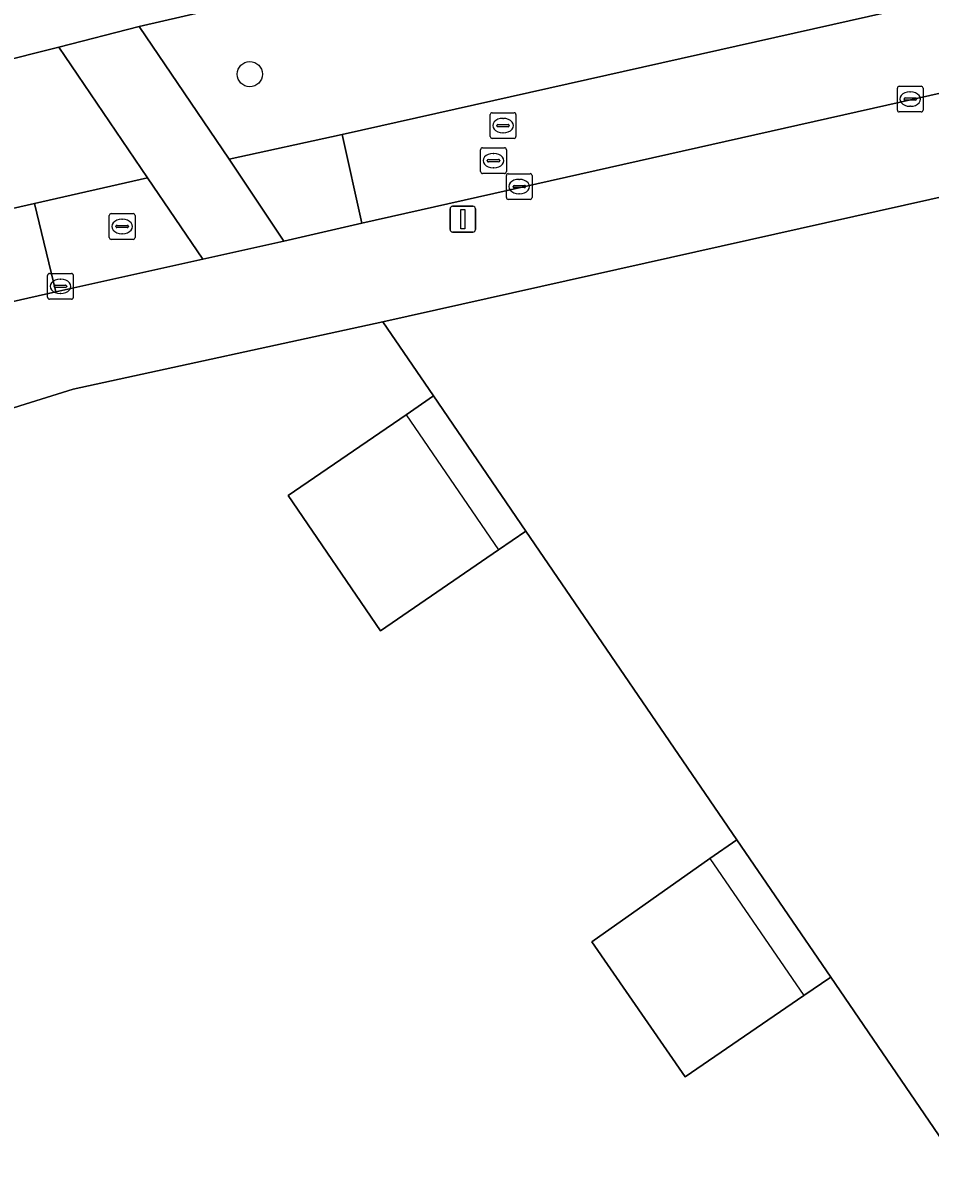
# Model space of a CAD drawing. Extents: x 155275 to 156265, y 382654 to 383635.
# Drawn here: x 155807.39 to 155842.67, y 383140.81 to 383184.9 of the extents above; entities that cross this region are included whole.
import ezdxf

# ---------------------------------------------------------------- set-up
doc = ezdxf.new("R2010")
doc.units = 0
for name, color, linetype in [('IMGEO_Berm_groen', 7, 'Continuous'), ('IMGEO_Boom', 7, 'Continuous'), ('IMGEO_Fietspad_gesloten', 7, 'Continuous'), ('IMGEO_Kolk', 7, 'Continuous'), ('IMGEO_Lichtmast', 7, 'Continuous'), ('IMGEO_Pand', 7, 'Continuous'), ('IMGEO_Pand_overbouw', 7, 'Continuous'), ('IMGEO_Rijbaan_lokaal_gesloten', 7, 'Continuous'), ('IMGEO_Rijbaan_lokaal_open', 7, 'Continuous'), ('IMGEO_Rioolput', 7, 'Continuous'), ('IMGEO_Voetpad_open', 7, 'Continuous')]:
    doc.layers.add(name, color=color, linetype=linetype)

msp = doc.modelspace()

# ---------------------------------------------------------------- linework, layer by layer
at = {"layer": 'IMGEO_Berm_groen'}
msp.add_lwpolyline([(155849.792, 383187.297), (155853.53, 383188.156), (155850.109, 383193.138), (155833.92, 383189.687), (155817.791, 383186.119), (155811.916, 383184.748), (155815.412, 383179.591), (155819.804, 383180.555)], close=True, dxfattribs=at)
for points in [[(155807.855, 383177.879), (155812.239, 383178.877), (155808.796, 383183.946), (155803.789, 383182.688), (155780.808, 383176.389), (155760.337, 383171.486), (155757.938, 383170.83), (155755.638, 383170.009), (155754.161, 383169.392), (155755.026, 383168.127), (155756.173, 383166.452)], [(155759.704, 383165.561), (155765.261, 383167.836), (155768.128, 383168.704), (155773.936, 383170.173), (155807.855, 383177.879)]]:
    msp.add_lwpolyline(points, dxfattribs=at)
at = {"layer": 'IMGEO_Boom'}
msp.add_circle((155816.218, 383182.901), 0.489, dxfattribs=at)
at = {"layer": 'IMGEO_Fietspad_gesloten'}
msp.add_lwpolyline([(155803.789, 383182.688), (155808.796, 383183.946), (155811.916, 383184.748), (155817.791, 383186.119), (155833.92, 383189.687), (155850.109, 383193.138), (155853.636, 383193.872), (155881.496, 383200.022), (155885.113, 383200.876)], dxfattribs=at)
at = {"layer": 'IMGEO_Kolk'}
for p, q in [((155841.384, 383181.506), (155841.384, 383182.358)), ((155841.459, 383182.432), (155842.311, 383182.432)), ((155842.385, 383182.358), (155842.385, 383181.506)), ((155841.643, 383181.926), (155841.643, 383181.938)), ((155842.081, 383181.889), (155841.683, 383181.889)), ((155841.686, 383181.975), (155842.084, 383181.975)), ((155841.872, 383182.212), (155841.897, 383182.212)), ((155842.127, 383181.938), (155842.127, 383181.926)), ((155842.311, 383181.432), (155841.459, 383181.432)), ((155841.895, 383181.652), (155841.87, 383181.652)), ((155826.19, 383178.107), (155826.19, 383178.959)), ((155826.265, 383179.033), (155827.117, 383179.033)), ((155826.678, 383178.813), (155826.703, 383178.813)), ((155827.191, 383178.959), (155827.191, 383178.107)), ((155826.449, 383178.527), (155826.449, 383178.539)), ((155826.887, 383178.49), (155826.489, 383178.49)), ((155826.492, 383178.576), (155826.89, 383178.576)), ((155826.933, 383178.539), (155826.933, 383178.527)), ((155827.117, 383178.033), (155826.265, 383178.033)), ((155826.701, 383178.253), (155826.676, 383178.253)), ((155808.359, 383174.228), (155808.359, 383175.08)), ((155808.434, 383175.154), (155809.286, 383175.154)), ((155808.847, 383174.934), (155808.872, 383174.934)), ((155809.36, 383175.08), (155809.36, 383174.228)), ((155808.618, 383174.648), (155808.618, 383174.66)), ((155809.056, 383174.611), (155808.658, 383174.611)), ((155808.661, 383174.697), (155809.059, 383174.697)), ((155808.87, 383174.374), (155808.845, 383174.374)), ((155809.102, 383174.66), (155809.102, 383174.648)), ((155809.286, 383174.154), (155808.434, 383174.154))]:
    msp.add_line(p, q, dxfattribs=at)
for points in [[(155841.384, 383181.506), (155841.384, 383182.358)], [(155841.459, 383182.432), (155842.311, 383182.432)], [(155842.385, 383182.358), (155842.385, 383181.506)], [(155842.311, 383181.432), (155841.459, 383181.432)], [(155826.19, 383178.107), (155826.19, 383178.959)], [(155826.265, 383179.033), (155827.117, 383179.033)], [(155827.191, 383178.959), (155827.191, 383178.107)], [(155827.117, 383178.033), (155826.265, 383178.033)], [(155808.359, 383174.228), (155808.359, 383175.08)], [(155808.434, 383175.154), (155809.286, 383175.154)], [(155809.36, 383175.08), (155809.36, 383174.228)], [(155809.286, 383174.154), (155808.434, 383174.154)]]:
    msp.add_lwpolyline(points, dxfattribs=at)
for centre, radius, start, end in [((155841.461, 383182.356), 0.0765, 91.552, 178.448), ((155841.461, 383182.356), 0.0765, 91.552, 178.448), ((155842.309, 383182.356), 0.0765, 1.552, 88.448), ((155842.309, 383182.356), 0.0765, 1.552, 88.448), ((155841.683, 383181.935), 0.0403, 85.8775, 175.7526), ((155841.68, 383181.925), 0.0366, 178.938, 274.7102), ((155842.084, 383181.932), 0.043, 264.8664, 352.4533), ((155842.088, 383181.937), 0.0386, 1.7309, 96.639), ((155841.461, 383181.508), 0.0765, 181.552, 268.448), ((155841.461, 383181.508), 0.0765, 181.552, 268.448), ((155842.309, 383181.508), 0.0765, 271.552, 358.448), ((155842.309, 383181.508), 0.0765, 271.552, 358.448), ((155826.267, 383178.957), 0.0765, 91.552, 178.448), ((155826.267, 383178.957), 0.0765, 91.552, 178.448), ((155827.115, 383178.957), 0.0765, 1.552, 88.448), ((155827.115, 383178.957), 0.0765, 1.552, 88.448), ((155826.489, 383178.536), 0.0403, 85.8775, 175.7526), ((155826.486, 383178.526), 0.0366, 178.938, 274.7102), ((155826.89, 383178.533), 0.043, 264.8664, 352.4533), ((155826.894, 383178.538), 0.0386, 1.7309, 96.639), ((155826.267, 383178.109), 0.0765, 181.552, 268.448), ((155826.267, 383178.109), 0.0765, 181.552, 268.448), ((155827.115, 383178.109), 0.0765, 271.552, 358.448), ((155827.115, 383178.109), 0.0765, 271.552, 358.448), ((155808.436, 383175.078), 0.0765, 91.552, 178.448), ((155808.436, 383175.078), 0.0765, 91.552, 178.448), ((155809.284, 383175.078), 0.0765, 1.552, 88.448), ((155809.284, 383175.078), 0.0765, 1.552, 88.448), ((155808.658, 383174.657), 0.0403, 85.8775, 175.7526), ((155808.655, 383174.647), 0.0366, 178.938, 274.7102), ((155809.059, 383174.654), 0.043, 264.8664, 352.4533), ((155809.063, 383174.659), 0.0386, 1.7309, 96.639), ((155808.436, 383174.23), 0.0765, 181.552, 268.448), ((155808.436, 383174.23), 0.0765, 181.552, 268.448), ((155809.284, 383174.23), 0.0765, 271.552, 358.448), ((155809.284, 383174.23), 0.0765, 271.552, 358.448)]:
    msp.add_arc(centre, radius, start, end, dxfattribs=at)
for centre, major_axis, ratio, start_param, end_param in [((155841.871, 383181.932), (-0.387, 0.002), 0.722429, 4.712389, 7.853982), ((155841.896, 383181.932), (-0.39, 0.002), 0.717154, 1.570796, 4.712389), ((155826.677, 383178.533), (-0.387, 0.002), 0.722429, 4.712389, 7.853982), ((155826.702, 383178.533), (-0.39, 0.002), 0.717154, 1.570796, 4.712389), ((155808.846, 383174.654), (-0.387, 0.002), 0.722429, 4.712389, 7.853982), ((155808.871, 383174.654), (-0.39, 0.002), 0.717154, 1.570796, 4.712389)]:
    msp.add_ellipse(centre, major_axis=major_axis, ratio=ratio, start_param=start_param, end_param=end_param, dxfattribs=at)
at = {"layer": 'IMGEO_Lichtmast'}
for p, q in [((155824, 383176.866), (155824, 383177.666)), ((155824, 383177.666), (155824, 383176.866)), ((155824.1, 383177.766), (155824.89, 383177.766)), ((155824.89, 383177.766), (155824.1, 383177.766)), ((155824.99, 383177.666), (155824.99, 383176.866)), ((155824.99, 383176.866), (155824.99, 383177.666)), ((155824.89, 383176.766), (155824.1, 383176.766)), ((155824.1, 383176.766), (155824.89, 383176.766))]:
    msp.add_line(p, q, dxfattribs=at)
msp.add_lwpolyline([(155824.42, 383177.641), (155824.57, 383177.641), (155824.57, 383176.891), (155824.42, 383176.891), (155824.42, 383177.641)], dxfattribs=at)
for centre, start, end in [((155824.1, 383177.666), 90, 180), ((155824.1, 383177.666), 90, 180), ((155824.89, 383177.666), 0, 90), ((155824.89, 383177.666), 360, 90), ((155824.1, 383176.866), 180, 270), ((155824.1, 383176.866), 180, 270), ((155824.89, 383176.866), 270, 0), ((155824.89, 383176.866), 270, 0)]:
    msp.add_arc(centre, 0.1, start, end, dxfattribs=at)
at = {"layer": 'IMGEO_Pand'}
msp.add_lwpolyline([(155859.58, 383161.33), (155870.344, 383145.585), (155877.781, 383150.676), (155873.417, 383157.058), (155870.168, 383161.81), (155856.897, 383181.221), (155821.394, 383173.271), (155823.359, 383170.395), (155826.951, 383165.138), (155835.14, 383153.15), (155838.796, 383147.806), (155849.738, 383131.795), (155855.586, 383135.793), (155855.731, 383135.583), (155856.519, 383136.122), (155857.147, 383136.552), (155846.372, 383152.299)], close=True, dxfattribs=at)
for points in [[(155838.796, 383147.806), (155837.751, 383147.091), (155833.135, 383143.931), (155829.512, 383149.175), (155834.103, 383152.418), (155835.14, 383153.15), (155826.951, 383165.138), (155825.889, 383164.411), (155821.302, 383161.271), (155817.707, 383166.527), (155822.291, 383169.665), (155823.359, 383170.395), (155821.394, 383173.271), (155809.359, 383170.66), (155800.967, 383168.041)], [(155821.008, 383105.482), (155833.887, 383114.3), (155832.395, 383116.556), (155831.877, 383117.316), (155828.213, 383122.825), (155833.573, 383126.502), (155837.868, 383120.27), (155837.927, 383120.185), (155838.3, 383120.435), (155850.728, 383102.278), (155850.932, 383102.417), (155856.704, 383106.35), (155861.187, 383099.726), (155862.607, 383100.608), (155862.029, 383101.349), (155864.977, 383109.495), (155860.647, 383115.831), (155859.767, 383117.12), (155853.434, 383126.387), (155849.738, 383131.795), (155838.796, 383147.806)]]:
    msp.add_lwpolyline(points, dxfattribs=at)
at = {"layer": 'IMGEO_Pand_overbouw'}
for points in [[(155823.359, 383170.395), (155822.291, 383169.665), (155825.889, 383164.411), (155826.951, 383165.138)], [(155837.751, 383147.091), (155838.796, 383147.806), (155835.14, 383153.15), (155834.103, 383152.418)]]:
    msp.add_lwpolyline(points, close=True, dxfattribs=at)
at = {"layer": 'IMGEO_Rijbaan_lokaal_gesloten'}
msp.add_lwpolyline([(155819.804, 383180.555), (155820.572, 383177.109), (155850.604, 383183.856), (155849.792, 383187.297)], close=True, dxfattribs=at)
msp.add_lwpolyline([(155769.396, 383165.503), (155769.796, 383165.598), (155773.576, 383166.494), (155808.683, 383174.445), (155807.855, 383177.879), (155773.936, 383170.173), (155768.128, 383168.704), (155765.261, 383167.836), (155759.704, 383165.561)], dxfattribs=at)
at = {"layer": 'IMGEO_Rijbaan_lokaal_open'}
for points in [[(155819.804, 383180.555), (155815.412, 383179.591), (155817.54, 383176.409), (155820.572, 383177.109)], [(155808.683, 383174.445), (155814.391, 383175.709), (155812.239, 383178.877), (155807.855, 383177.879)]]:
    msp.add_lwpolyline(points, close=True, dxfattribs=at)
at = {"layer": 'IMGEO_Rioolput'}
for p, q in [((155825.635, 383181.402), (155826.487, 383181.402)), ((155825.56, 383180.476), (155825.56, 383181.328)), ((155826.048, 383181.182), (155826.073, 383181.182)), ((155826.561, 383181.328), (155826.561, 383180.476)), ((155825.819, 383180.896), (155825.819, 383180.908)), ((155826.257, 383180.859), (155825.859, 383180.859)), ((155825.862, 383180.945), (155826.26, 383180.945)), ((155826.071, 383180.622), (155826.046, 383180.622)), ((155826.303, 383180.908), (155826.303, 383180.896)), ((155826.487, 383180.402), (155825.635, 383180.402)), ((155825.19, 383179.114), (155825.19, 383179.966)), ((155825.265, 383180.04), (155826.117, 383180.04)), ((155825.678, 383179.82), (155825.703, 383179.82)), ((155826.191, 383179.966), (155826.191, 383179.114)), ((155825.449, 383179.534), (155825.449, 383179.546)), ((155825.887, 383179.497), (155825.489, 383179.497)), ((155825.492, 383179.583), (155825.89, 383179.583)), ((155825.701, 383179.26), (155825.676, 383179.26)), ((155825.933, 383179.546), (155825.933, 383179.534)), ((155826.117, 383179.04), (155825.265, 383179.04)), ((155810.832, 383177.481), (155811.684, 383177.481)), ((155810.757, 383176.555), (155810.757, 383177.407)), ((155811.059, 383177.024), (155811.457, 383177.024)), ((155811.245, 383177.261), (155811.27, 383177.261)), ((155811.758, 383177.407), (155811.758, 383176.555)), ((155811.016, 383176.975), (155811.016, 383176.987)), ((155811.454, 383176.938), (155811.056, 383176.938)), ((155811.268, 383176.701), (155811.243, 383176.701)), ((155811.5, 383176.987), (155811.5, 383176.975)), ((155811.684, 383176.481), (155810.832, 383176.481))]:
    msp.add_line(p, q, dxfattribs=at)
for points in [[(155825.635, 383181.402), (155826.487, 383181.402)], [(155825.56, 383180.476), (155825.56, 383181.328)], [(155826.561, 383181.328), (155826.561, 383180.476)], [(155826.487, 383180.402), (155825.635, 383180.402)], [(155825.19, 383179.114), (155825.19, 383179.966)], [(155825.265, 383180.04), (155826.117, 383180.04)], [(155826.191, 383179.966), (155826.191, 383179.114)], [(155826.117, 383179.04), (155825.265, 383179.04)], [(155810.832, 383177.481), (155811.684, 383177.481)], [(155810.757, 383176.555), (155810.757, 383177.407)], [(155811.758, 383177.407), (155811.758, 383176.555)], [(155811.684, 383176.481), (155810.832, 383176.481)]]:
    msp.add_lwpolyline(points, dxfattribs=at)
for centre, radius, start, end in [((155825.637, 383181.326), 0.0765, 91.552, 178.448), ((155825.637, 383181.326), 0.0765, 91.552, 178.448), ((155826.485, 383181.326), 0.0765, 1.552, 88.448), ((155826.485, 383181.326), 0.0765, 1.552, 88.448), ((155825.859, 383180.905), 0.0403, 85.8775, 175.7526), ((155825.856, 383180.895), 0.0366, 178.938, 274.7102), ((155826.26, 383180.902), 0.043, 264.8664, 352.4533), ((155826.264, 383180.907), 0.0386, 1.7309, 96.639), ((155825.637, 383180.478), 0.0765, 181.552, 268.448), ((155825.637, 383180.478), 0.0765, 181.552, 268.448), ((155826.485, 383180.478), 0.0765, 271.552, 358.448), ((155826.485, 383180.478), 0.0765, 271.552, 358.448), ((155825.267, 383179.964), 0.0765, 91.552, 178.448), ((155825.267, 383179.964), 0.0765, 91.552, 178.448), ((155826.115, 383179.964), 0.0765, 1.552, 88.448), ((155826.115, 383179.964), 0.0765, 1.552, 88.448), ((155825.489, 383179.543), 0.0403, 85.8775, 175.7526), ((155825.486, 383179.533), 0.0366, 178.938, 274.7102), ((155825.89, 383179.54), 0.043, 264.8664, 352.4533), ((155825.894, 383179.545), 0.0386, 1.7309, 96.639), ((155825.267, 383179.116), 0.0765, 181.552, 268.448), ((155825.267, 383179.116), 0.0765, 181.552, 268.448), ((155826.115, 383179.116), 0.0765, 271.552, 358.448), ((155826.115, 383179.116), 0.0765, 271.552, 358.448), ((155810.834, 383177.405), 0.0765, 91.552, 178.448), ((155810.834, 383177.405), 0.0765, 91.552, 178.448), ((155811.682, 383177.405), 0.0765, 1.552, 88.448), ((155811.682, 383177.405), 0.0765, 1.552, 88.448), ((155811.056, 383176.984), 0.0403, 85.8775, 175.7526), ((155811.461, 383176.986), 0.0386, 1.7309, 96.639), ((155810.834, 383176.557), 0.0765, 181.552, 268.448), ((155810.834, 383176.557), 0.0765, 181.552, 268.448), ((155811.053, 383176.974), 0.0366, 178.938, 274.7102), ((155811.457, 383176.981), 0.043, 264.8664, 352.4533), ((155811.682, 383176.557), 0.0765, 271.552, 358.448), ((155811.682, 383176.557), 0.0765, 271.552, 358.448)]:
    msp.add_arc(centre, radius, start, end, dxfattribs=at)
for centre, major_axis, ratio, start_param, end_param in [((155826.047, 383180.902), (-0.387, 0.002), 0.722429, 4.712389, 7.853982), ((155826.072, 383180.902), (-0.39, 0.002), 0.717154, 1.570796, 4.712389), ((155825.677, 383179.54), (-0.387, 0.002), 0.722429, 4.712389, 7.853982), ((155825.702, 383179.54), (-0.39, 0.002), 0.717154, 1.570796, 4.712389), ((155811.244, 383176.981), (-0.387, 0.002), 0.722429, 4.712389, 7.853982), ((155811.269, 383176.981), (-0.39, 0.002), 0.717154, 1.570796, 4.712389)]:
    msp.add_ellipse(centre, major_axis=major_axis, ratio=ratio, start_param=start_param, end_param=end_param, dxfattribs=at)
at = {"layer": 'IMGEO_Voetpad_open'}
for points in [[(155791.993, 383166.733), (155792.077, 383166.451), (155793.257, 383166.839), (155793.457, 383166.263), (155800.782, 383168.637), (155800.967, 383168.041), (155809.359, 383170.66), (155821.394, 383173.271), (155856.897, 383181.221), (155858.008, 383181.485), (155860.029, 383181.978), (155860.322, 383182.022), (155885.329, 383187.66), (155885.646, 383187.72), (155902.172, 383191.367), (155902.448, 383191.426), (155905.363, 383192.109), (155903.453, 383196.761)], [(155894.857, 383193.953), (155892.803, 383193.391), (155890.601, 383192.842), (155887.012, 383192.045), (155859.186, 383185.789), (155855.685, 383185.019), (155850.604, 383183.856), (155820.572, 383177.109), (155817.54, 383176.409), (155814.391, 383175.709), (155808.683, 383174.445), (155773.576, 383166.494), (155775.548, 383162.648), (155775.642, 383162.926), (155777.223, 383163.288), (155781.515, 383163.707), (155781.533, 383163.714), (155787.732, 383165.698), (155787.913, 383165.119), (155790.17, 383165.849), (155790.071, 383166.132), (155791.993, 383166.733)]]:
    msp.add_lwpolyline(points, dxfattribs=at)
for points in [[(155812.239, 383178.877), (155814.391, 383175.709), (155817.54, 383176.409), (155815.412, 383179.591), (155811.916, 383184.748), (155808.796, 383183.946)], [(155823.359, 383170.395), (155822.291, 383169.665), (155817.707, 383166.527), (155821.302, 383161.271), (155825.889, 383164.411), (155826.951, 383165.138)], [(155835.14, 383153.15), (155834.103, 383152.418), (155829.512, 383149.175), (155833.135, 383143.931), (155837.751, 383147.091), (155838.796, 383147.806)]]:
    msp.add_lwpolyline(points, close=True, dxfattribs=at)

doc.saveas('drawing.dxf')
